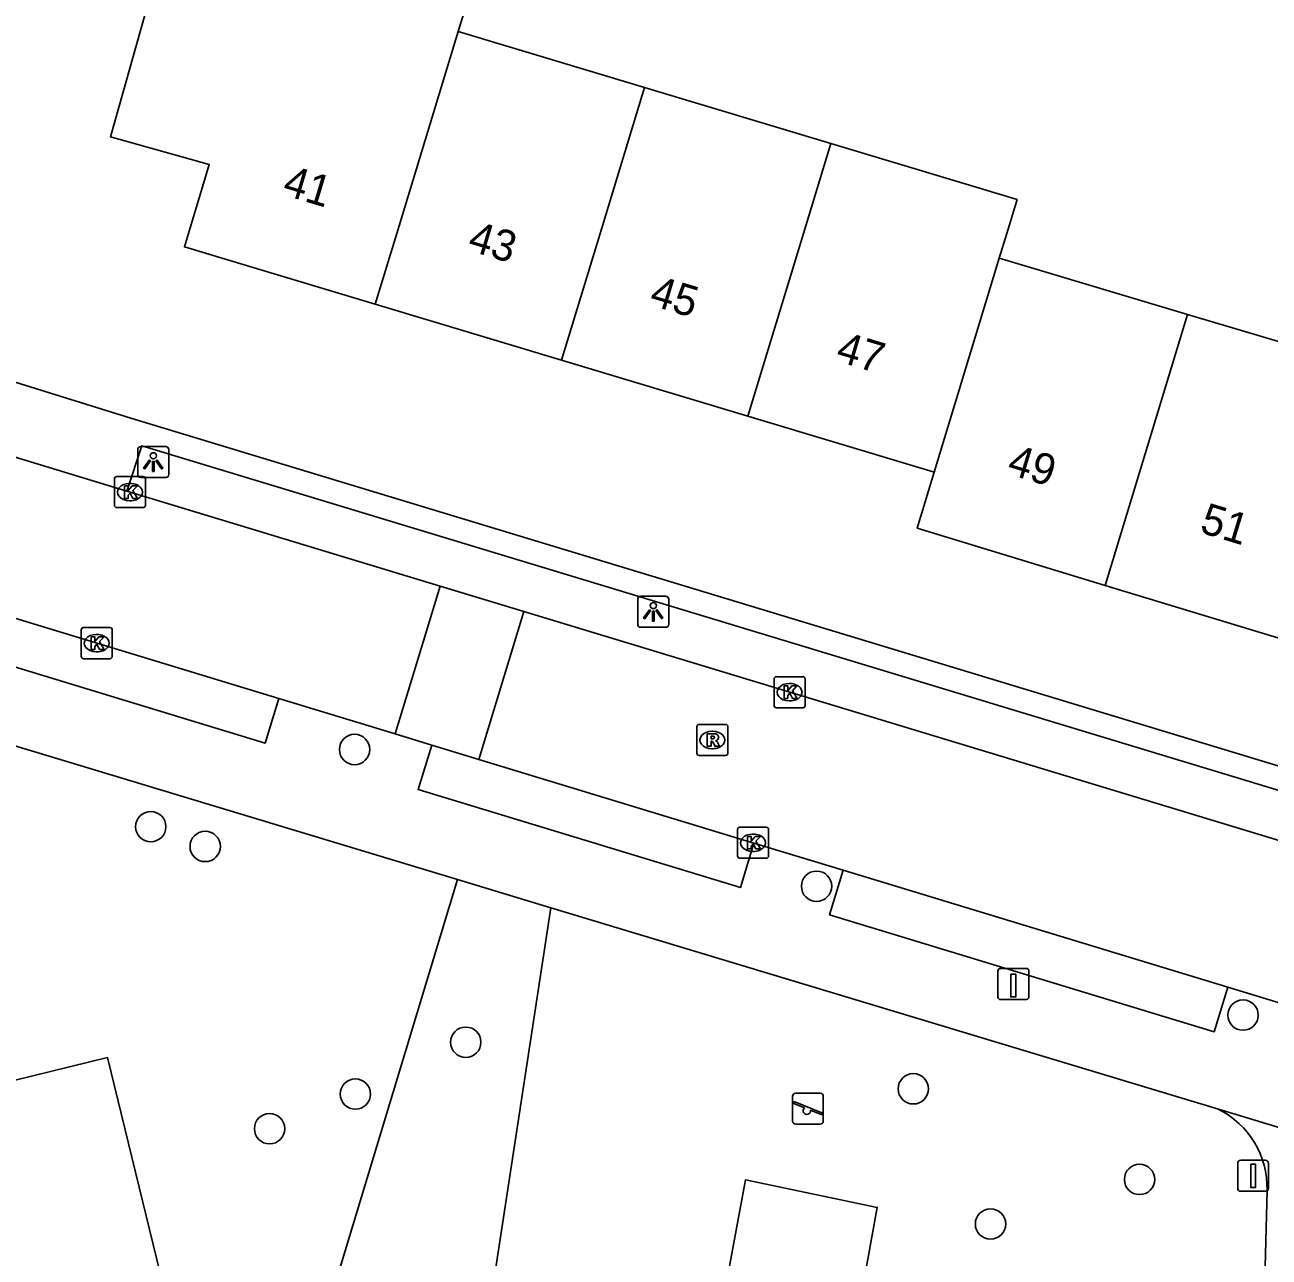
# Model space of a CAD drawing. Extents: x 158461 to 159795, y 387220 to 388672.
# Drawn here: x 159458.87 to 159498.94, y 387967.02 to 388006.72 of the extents above; entities that cross this region are included whole.
import ezdxf

# ---------------------------------------------------------------- set-up
doc = ezdxf.new("R2010")
doc.units = 0
for name, color, linetype in [('IMGEO_Boom', 7, 'Continuous'), ('IMGEO_Groenvoorziening', 7, 'Continuous'), ('IMGEO_Kolk', 7, 'Continuous'), ('IMGEO_Laadpaal', 7, 'Continuous'), ('IMGEO_Lichtpunt', 7, 'Continuous'), ('IMGEO_Pand', 7, 'Continuous'), ('IMGEO_Pand_nummerreeks', 7, 'Continuous'), ('IMGEO_Rijbaan_lokaal_open', 7, 'Continuous'), ('IMGEO_Rioolput', 7, 'Continuous'), ('IMGEO_Speelvoorziening', 7, 'Continuous'), ('IMGEO_Verkeersbordpaal', 7, 'Continuous'), ('IMGEO_Voetpad_halfverhard', 7, 'Continuous'), ('IMGEO_Voetpad_open', 7, 'Continuous')]:
    doc.layers.add(name, color=color, linetype=linetype)

msp = doc.modelspace()

# ---------------------------------------------------------------- linework, layer by layer
at = {"layer": 'IMGEO_Boom'}
for centre in [(159469.485, 387983.374), (159462.92, 387980.887), (159464.674, 387980.249), (159484.365, 387978.968), (159498.101, 387974.816), (159473.066, 387973.942), (159469.511, 387972.272), (159487.481, 387972.441), (159466.747, 387971.156), (159494.768, 387969.521), (159489.968, 387968.086)]:
    msp.add_circle(centre, 0.489, dxfattribs=at)
at = {"layer": 'IMGEO_Groenvoorziening'}
for points in [[(159379.01, 387946.775), (159402.496, 387932.887), (159463.241, 387947.593), (159472.802, 387979.182)], [(159475.805, 387978.276), (159470.963, 387946.589), (159459.624, 387942.081)], [(159480.437, 387930.985), (159481.391, 387931.939), (159482.527, 387934.169), (159482.919, 387936.641), (159482.527, 387939.113), (159481.391, 387941.343), (159486.317, 387968.62), (159482.072, 387969.507), (159477.391, 387944.249), (159474.919, 387944.641), (159472.447, 387944.249), (159470.217, 387943.113), (159468.447, 387941.343), (159467.311, 387939.113), (159466.919, 387936.641), (159467.311, 387934.169), (159468.447, 387931.939), (159470.217, 387930.169), (159472.447, 387929.033), (159472.633, 387929.003)]]:
    msp.add_lwpolyline(points, dxfattribs=at)
at = {"layer": 'IMGEO_Kolk'}
for p, q in [((159461.75, 387991.24), (159461.75, 387992.092)), ((159461.825, 387992.166), (159462.677, 387992.166)), ((159462.238, 387991.946), (159462.263, 387991.946)), ((159462.751, 387992.092), (159462.751, 387991.24)), ((159462.677, 387991.166), (159461.825, 387991.166)), ((159462.261, 387991.386), (159462.236, 387991.386)), ((159460.679, 387986.374), (159460.679, 387987.226)), ((159460.754, 387987.3), (159461.606, 387987.3)), ((159461.167, 387987.08), (159461.192, 387987.08)), ((159461.68, 387987.226), (159461.68, 387986.374)), ((159461.606, 387986.3), (159460.754, 387986.3)), ((159461.19, 387986.52), (159461.165, 387986.52)), ((159482.995, 387984.794), (159482.995, 387985.646)), ((159483.07, 387985.72), (159483.922, 387985.72)), ((159483.483, 387985.5), (159483.508, 387985.5)), ((159483.996, 387985.646), (159483.996, 387984.794)), ((159483.922, 387984.72), (159483.07, 387984.72)), ((159483.506, 387984.94), (159483.481, 387984.94)), ((159481.818, 387979.943), (159481.818, 387980.795)), ((159481.893, 387980.869), (159482.745, 387980.869)), ((159482.306, 387980.649), (159482.331, 387980.649)), ((159482.819, 387980.795), (159482.819, 387979.943)), ((159482.745, 387979.869), (159481.893, 387979.869)), ((159482.329, 387980.089), (159482.304, 387980.089))]:
    msp.add_line(p, q, dxfattribs=at)
for points in [[(159461.75, 387991.24), (159461.75, 387992.092)], [(159461.825, 387992.166), (159462.677, 387992.166)], [(159462.071, 387991.866), (159462.194, 387991.866), (159462.194, 387991.715), (159462.324, 387991.866), (159462.488, 387991.866), (159462.342, 387991.715), (159462.495, 387991.466), (159462.343, 387991.466), (159462.258, 387991.63), (159462.194, 387991.563), (159462.194, 387991.466), (159462.071, 387991.466), (159462.071, 387991.866)], [(159462.751, 387992.092), (159462.751, 387991.24)], [(159462.677, 387991.166), (159461.825, 387991.166)], [(159460.679, 387986.374), (159460.679, 387987.226)], [(159460.754, 387987.3), (159461.606, 387987.3)], [(159461, 387987), (159461.123, 387987), (159461.123, 387986.849), (159461.253, 387987), (159461.417, 387987), (159461.271, 387986.849), (159461.424, 387986.6), (159461.272, 387986.6), (159461.187, 387986.764), (159461.123, 387986.697), (159461.123, 387986.6), (159461, 387986.6), (159461, 387987)], [(159461.68, 387987.226), (159461.68, 387986.374)], [(159461.606, 387986.3), (159460.754, 387986.3)], [(159482.995, 387984.794), (159482.995, 387985.646)], [(159483.07, 387985.72), (159483.922, 387985.72)], [(159483.316, 387985.42), (159483.439, 387985.42), (159483.439, 387985.269), (159483.569, 387985.42), (159483.733, 387985.42), (159483.587, 387985.269), (159483.74, 387985.02), (159483.588, 387985.02), (159483.503, 387985.184), (159483.439, 387985.117), (159483.439, 387985.02), (159483.316, 387985.02), (159483.316, 387985.42)], [(159483.996, 387985.646), (159483.996, 387984.794)], [(159483.922, 387984.72), (159483.07, 387984.72)], [(159481.818, 387979.943), (159481.818, 387980.795)], [(159481.893, 387980.869), (159482.745, 387980.869)], [(159482.819, 387980.795), (159482.819, 387979.943)], [(159482.139, 387980.569), (159482.262, 387980.569), (159482.262, 387980.418), (159482.392, 387980.569), (159482.556, 387980.569), (159482.41, 387980.418), (159482.563, 387980.169), (159482.411, 387980.169), (159482.326, 387980.333), (159482.262, 387980.266), (159482.262, 387980.169), (159482.139, 387980.169), (159482.139, 387980.569)], [(159482.745, 387979.869), (159481.893, 387979.869)]]:
    msp.add_lwpolyline(points, dxfattribs=at)
for centre, start, end in [((159461.827, 387992.09), 91.552, 178.448), ((159461.827, 387992.09), 91.552, 178.448), ((159462.675, 387992.09), 1.552, 88.448), ((159462.675, 387992.09), 1.552, 88.448), ((159461.827, 387991.242), 181.552, 268.448), ((159461.827, 387991.242), 181.552, 268.448), ((159462.675, 387991.242), 271.552, 358.448), ((159462.675, 387991.242), 271.552, 358.448), ((159460.756, 387987.224), 91.552, 178.448), ((159460.756, 387987.224), 91.552, 178.448), ((159461.604, 387987.224), 1.552, 88.448), ((159461.604, 387987.224), 1.552, 88.448), ((159460.756, 387986.376), 181.552, 268.448), ((159460.756, 387986.376), 181.552, 268.448), ((159461.604, 387986.376), 271.552, 358.448), ((159461.604, 387986.376), 271.552, 358.448), ((159483.072, 387985.644), 91.552, 178.448), ((159483.072, 387985.644), 91.552, 178.448), ((159483.92, 387985.644), 1.552, 88.448), ((159483.92, 387985.644), 1.552, 88.448), ((159483.072, 387984.796), 181.552, 268.448), ((159483.072, 387984.796), 181.552, 268.448), ((159483.92, 387984.796), 271.552, 358.448), ((159483.92, 387984.796), 271.552, 358.448), ((159481.895, 387980.793), 91.552, 178.448), ((159481.895, 387980.793), 91.552, 178.448), ((159482.743, 387980.793), 1.552, 88.448), ((159482.743, 387980.793), 1.552, 88.448), ((159481.895, 387979.945), 181.552, 268.448), ((159481.895, 387979.945), 181.552, 268.448), ((159482.743, 387979.945), 271.552, 358.448), ((159482.743, 387979.945), 271.552, 358.448)]:
    msp.add_arc(centre, 0.0765, start, end, dxfattribs=at)
for centre, major_axis, ratio, start_param, end_param in [((159462.237, 387991.666), (-0.387, 0.002), 0.722429, 4.712389, 7.853982), ((159462.262, 387991.666), (-0.39, 0.002), 0.717154, 1.570796, 4.712389), ((159461.166, 387986.8), (-0.387, 0.002), 0.722429, 4.712389, 7.853982), ((159461.191, 387986.8), (-0.39, 0.002), 0.717154, 1.570796, 4.712389), ((159483.482, 387985.22), (-0.387, 0.002), 0.722429, 4.712389, 7.853982), ((159483.507, 387985.22), (-0.39, 0.002), 0.717154, 1.570796, 4.712389), ((159482.305, 387980.369), (-0.387, 0.002), 0.722429, 4.712389, 7.853982), ((159482.33, 387980.369), (-0.39, 0.002), 0.717154, 1.570796, 4.712389)]:
    msp.add_ellipse(centre, major_axis=major_axis, ratio=ratio, start_param=start_param, end_param=end_param, dxfattribs=at)
at = {"layer": 'IMGEO_Laadpaal'}
for p, q in [((159490.205, 387976.236), (159490.205, 387975.395)), ((159490.205, 387976.236), (159490.205, 387975.395)), ((159491.121, 387976.32), (159490.28, 387976.32)), ((159491.121, 387976.32), (159490.28, 387976.32)), ((159491.205, 387975.404), (159491.205, 387976.245)), ((159491.205, 387975.404), (159491.205, 387976.245)), ((159490.289, 387975.32), (159491.13, 387975.32)), ((159490.289, 387975.32), (159491.13, 387975.32))]:
    msp.add_line(p, q, dxfattribs=at)
msp.add_lwpolyline([(159490.62, 387976.133), (159490.78, 387976.133), (159490.78, 387975.4), (159490.62, 387975.4), (159490.62, 387976.133)], dxfattribs=at)
for centre, start, end in [((159490.283, 387976.242), 92.4484, 184.2845), ((159490.283, 387976.242), 92.4484, 184.2845), ((159491.127, 387976.242), 2.4484, 94.2845), ((159491.127, 387976.242), 2.4484, 94.2845), ((159490.283, 387975.398), 182.4484, 274.2845), ((159490.283, 387975.398), 182.4484, 274.2845), ((159491.127, 387975.398), 272.4484, 4.2845), ((159491.127, 387975.398), 272.4484, 4.2845)]:
    msp.add_arc(centre, 0.0779, start, end, dxfattribs=at)
at = {"layer": 'IMGEO_Lichtpunt'}
for p, q in [((159462.502, 387993.038), (159462.502, 387992.231)), ((159462.502, 387993.038), (159462.502, 387992.231)), ((159463.404, 387993.133), (159462.596, 387993.133)), ((159463.404, 387993.133), (159462.596, 387993.133)), ((159463.498, 387992.231), (159463.498, 387993.038)), ((159463.498, 387992.231), (159463.498, 387993.038)), ((159462.596, 387992.137), (159463.404, 387992.137)), ((159462.596, 387992.137), (159463.404, 387992.137)), ((159478.606, 387988.214), (159478.606, 387987.407)), ((159478.606, 387988.214), (159478.606, 387987.407)), ((159479.508, 387988.309), (159478.7, 387988.309)), ((159479.508, 387988.309), (159478.7, 387988.309)), ((159479.602, 387987.407), (159479.602, 387988.214)), ((159479.602, 387987.407), (159479.602, 387988.214)), ((159478.7, 387987.313), (159479.508, 387987.313)), ((159478.7, 387987.313), (159479.508, 387987.313))]:
    msp.add_line(p, q, dxfattribs=at)
for points in [[(159462.876, 387992.702), (159462.915, 387992.674), (159462.727, 387992.412), (159462.689, 387992.439), (159462.876, 387992.702)], [(159462.978, 387992.654), (159463.025, 387992.654), (159463.025, 387992.332), (159462.978, 387992.332), (159462.978, 387992.654)], [(159463.088, 387992.674), (159463.126, 387992.701), (159463.313, 387992.439), (159463.274, 387992.411), (159463.088, 387992.674)], [(159478.98, 387987.878), (159479.019, 387987.85), (159478.831, 387987.588), (159478.793, 387987.615), (159478.98, 387987.878)], [(159479.082, 387987.83), (159479.129, 387987.83), (159479.129, 387987.508), (159479.082, 387987.508), (159479.082, 387987.83)], [(159479.192, 387987.85), (159479.23, 387987.877), (159479.417, 387987.615), (159479.378, 387987.587), (159479.192, 387987.85)]]:
    msp.add_lwpolyline(points, dxfattribs=at)
for centre in [(159463.001, 387992.836), (159479.105, 387988.012)]:
    msp.add_circle(centre, 0.0994, dxfattribs=at)
for centre, start, end in [((159462.596, 387993.038), 90, 180), ((159462.596, 387993.038), 90, 180), ((159463.404, 387993.038), 0, 90), ((159463.404, 387993.038), 0, 90), ((159462.596, 387992.231), 180, 270), ((159462.596, 387992.231), 180, 270), ((159463.404, 387992.231), 270, 0), ((159463.404, 387992.231), 270, 360), ((159478.7, 387988.214), 90, 180), ((159478.7, 387988.214), 90, 180), ((159479.508, 387988.214), 0, 90), ((159479.508, 387988.214), 0, 90), ((159478.7, 387987.407), 180, 270), ((159478.7, 387987.407), 180, 270), ((159479.508, 387987.407), 270, 0), ((159479.508, 387987.407), 270, 360)]:
    msp.add_arc(centre, 0.0946, start, end, dxfattribs=at)
at = {"layer": 'IMGEO_Pand'}
for points in [[(159472.825, 388006.503), (159473.358, 388008.256), (159464.022, 388011.095)], [(159463.041, 388008.15), (159461.906, 388004.105), (159461.629, 388003.117), (159464.805, 388002.226), (159464.136, 388000), (159464.005, 387999.565), (159466.037, 387998.954), (159470.153, 387997.717)], [(159470.153, 387997.717), (159470.847, 388000), (159472.825, 388006.503)], [(159478.825, 388004.7), (159472.825, 388006.503)], [(159476.153, 387995.914), (159477.395, 388000), (159478.825, 388004.7)], [(159484.825, 388002.897), (159478.825, 388004.7)], [(159484.825, 388002.897), (159483.944, 388000), (159482.153, 387994.111)], [(159490.25, 387999.204), (159490.492, 388000), (159490.825, 388001.094), (159484.825, 388002.897)], [(159490.25, 387999.204), (159488.154, 387992.308)], [(159496.311, 387997.392), (159490.537, 387999.118), (159490.25, 387999.204)], [(159470.153, 387997.717), (159476.153, 387995.914)], [(159496.311, 387997.392), (159493.657, 387988.663)], [(159502.373, 387995.581), (159500, 387996.29), (159496.311, 387997.392)], [(159476.153, 387995.914), (159482.153, 387994.111)], [(159482.153, 387994.111), (159488.01, 387992.351), (159488.154, 387992.308)], [(159488.154, 387992.308), (159487.605, 387990.503), (159493.657, 387988.663)], [(159493.657, 387988.663), (159499.71, 387986.822)], [(159440.743, 387976.074), (159442.514, 387968.786), (159443.496, 387969.022), (159443.453, 387969.299), (159445.631, 387969.836), (159445.69, 387969.565), (159461.524, 387973.45), (159465.252, 387958.192)]]:
    msp.add_lwpolyline(points, dxfattribs=at)
at = {"layer": 'IMGEO_Rijbaan_lokaal_open'}
for points in [[(159455.472, 387993.724), (159457.872, 387992.996), (159462.149, 387991.698)], [(159472.237, 387988.637), (159462.149, 387991.698)], [(159470.792, 387983.874), (159472.237, 387988.637)], [(159472.237, 387988.637), (159474.936, 387987.818)], [(159456.422, 387988.246), (159467.042, 387985.015)], [(159474.936, 387987.818), (159473.491, 387983.053)], [(159509.527, 387977.279), (159505.675, 387978.492), (159500, 387980.214), (159474.936, 387987.818)], [(159470.792, 387983.874), (159467.042, 387985.015)], [(159471.969, 387983.516), (159470.792, 387983.874)], [(159471.969, 387983.516), (159473.491, 387983.053)], [(159473.491, 387983.053), (159482.349, 387980.358)], [(159482.349, 387980.358), (159485.219, 387979.485)], [(159485.219, 387979.485), (159497.608, 387975.716)], [(159497.608, 387975.716), (159500, 387974.988), (159505.926, 387973.185), (159510.178, 387971.885), (159517.717, 387969.927)]]:
    msp.add_lwpolyline(points, dxfattribs=at)
at = {"layer": 'IMGEO_Rioolput'}
for p, q in [((159480.508, 387983.254), (159480.508, 387984.106)), ((159480.583, 387984.18), (159481.435, 387984.18)), ((159480.996, 387983.96), (159481.021, 387983.96)), ((159481.509, 387984.106), (159481.509, 387983.254)), ((159481.019, 387983.4), (159480.994, 387983.4)), ((159481.435, 387983.18), (159480.583, 387983.18))]:
    msp.add_line(p, q, dxfattribs=at)
for points in [[(159480.508, 387983.254), (159480.508, 387984.106)], [(159480.583, 387984.18), (159481.435, 387984.18)], [(159481.097, 387983.878), (159480.845, 387983.88), (159480.845, 387983.48)], [(159481.023, 387983.799), (159480.969, 387983.799), (159480.969, 387983.718)], [(159481.509, 387984.106), (159481.509, 387983.254)], [(159480.845, 387983.48), (159480.969, 387983.48), (159480.969, 387983.642), (159480.98, 387983.642)], [(159480.969, 387983.718), (159481.021, 387983.718)], [(159481.027, 387983.613), (159481.098, 387983.48), (159481.238, 387983.48), (159481.173, 387983.606)], [(159481.435, 387983.18), (159480.583, 387983.18)]]:
    msp.add_lwpolyline(points, dxfattribs=at)
for centre, radius, start, end in [((159480.585, 387984.104), 0.0765, 91.552, 178.448), ((159480.585, 387984.104), 0.0765, 91.552, 178.448), ((159481.029, 387983.703), 0.0964, 77.0061, 93.1865), ((159481.043, 387983.76), 0.0378, 276.6634, 79.6772), ((159481.096, 387983.768), 0.109, 350.3612, 89.416), ((159481.433, 387984.104), 0.0765, 1.552, 88.448), ((159481.433, 387984.104), 0.0765, 1.552, 88.448), ((159480.979, 387983.589), 0.0533, 26.0293, 88.6989), ((159481.005, 387983.907), 0.19, 274.7715, 282.9687), ((159481.094, 387983.768), 0.112, 277.5842, 350.9817), ((159481.078, 387983.553), 0.108, 29.5134, 73.7905), ((159480.585, 387983.256), 0.0765, 181.552, 268.448), ((159480.585, 387983.256), 0.0765, 181.552, 268.448), ((159481.433, 387983.256), 0.0765, 271.552, 358.448), ((159481.433, 387983.256), 0.0765, 271.552, 358.448)]:
    msp.add_arc(centre, radius, start, end, dxfattribs=at)
for centre, major_axis, ratio, start_param, end_param in [((159480.995, 387983.68), (-0.387, 0.002), 0.722429, 4.712389, 7.853982), ((159481.02, 387983.68), (-0.39, 0.002), 0.717154, 1.570796, 4.712389)]:
    msp.add_ellipse(centre, major_axis=major_axis, ratio=ratio, start_param=start_param, end_param=end_param, dxfattribs=at)
at = {"layer": 'IMGEO_Speelvoorziening'}
for p, q in [((159483.592, 387971.4), (159483.592, 387972.2)), ((159483.592, 387972.2), (159483.592, 387971.4)), ((159483.692, 387972.3), (159484.482, 387972.3)), ((159484.482, 387972.3), (159483.692, 387972.3)), ((159484.582, 387972.2), (159484.582, 387971.4)), ((159484.582, 387971.4), (159484.582, 387972.2)), ((159483.975, 387971.828), (159483.636, 387971.965)), ((159483.661, 387972.025), (159484.537, 387971.672)), ((159484.513, 387971.612), (159484.173, 387971.749)), ((159484.482, 387971.3), (159483.692, 387971.3)), ((159483.692, 387971.3), (159484.482, 387971.3))]:
    msp.add_line(p, q, dxfattribs=at)
for centre, radius, start, end in [((159483.692, 387972.2), 0.1, 90, 180), ((159483.692, 387972.2), 0.1, 90, 180), ((159484.482, 387972.2), 0.1, 0, 90), ((159484.482, 387972.2), 0.1, 360, 90), ((159483.649, 387971.995), 0.0327, 68.078, 248.078), ((159484.054, 387971.738), 0.12, 130.9928, 5.1632), ((159483.692, 387971.4), 0.1, 180, 270), ((159483.692, 387971.4), 0.1, 180, 270), ((159484.482, 387971.4), 0.1, 270, 0), ((159484.482, 387971.4), 0.1, 270, 0), ((159484.525, 387971.642), 0.0327, 248.078, 68.078)]:
    msp.add_arc(centre, radius, start, end, dxfattribs=at)
at = {"layer": 'IMGEO_Verkeersbordpaal'}
for p, q in [((159497.928, 387969.239), (159497.928, 387970.039)), ((159497.928, 387970.039), (159497.928, 387969.239)), ((159498.028, 387970.139), (159498.818, 387970.139)), ((159498.818, 387970.139), (159498.028, 387970.139)), ((159498.918, 387970.039), (159498.918, 387969.239)), ((159498.918, 387969.239), (159498.918, 387970.039)), ((159498.818, 387969.139), (159498.028, 387969.139)), ((159498.028, 387969.139), (159498.818, 387969.139))]:
    msp.add_line(p, q, dxfattribs=at)
msp.add_lwpolyline([(159498.348, 387970.014), (159498.498, 387970.014), (159498.498, 387969.264), (159498.348, 387969.264), (159498.348, 387970.014)], dxfattribs=at)
for centre, start, end in [((159498.028, 387970.039), 90, 180), ((159498.028, 387970.039), 90, 180), ((159498.818, 387970.039), 0, 90), ((159498.818, 387970.039), 360, 90), ((159498.028, 387969.239), 180, 270), ((159498.028, 387969.239), 180, 270), ((159498.818, 387969.239), 270, 0), ((159498.818, 387969.239), 270, 0)]:
    msp.add_arc(centre, 0.1, start, end, dxfattribs=at)
at = {"layer": 'IMGEO_Voetpad_halfverhard'}
msp.add_lwpolyline([(159498.875, 387969.178), (159498.303, 387946.944)], dxfattribs=at)
msp.add_arc((159496.04, 387969.249), 2.835, 358.5624, 63.5135, dxfattribs=at)
at = {"layer": 'IMGEO_Voetpad_open'}
for points in [[(159519.539, 387977.023), (159511.751, 387979), (159500, 387982.615), (159462.279, 387994.05), (159458.548, 387995.212), (159443.18, 388000), (159441.6, 388000.492)], [(159462.149, 387991.698), (159462.628, 387993.162), (159500, 387981.824), (159506.138, 387979.961), (159510.04, 387978.732)], [(159438.688, 387989.478), (159455.298, 387984.465), (159472.802, 387979.182)], [(159467.042, 387985.015), (159466.606, 387983.581), (159455.986, 387986.812), (159456.422, 387988.246)], [(159482.349, 387980.358), (159481.913, 387978.923), (159471.533, 387982.082), (159471.969, 387983.516)], [(159497.608, 387975.716), (159497.172, 387974.281), (159484.783, 387978.05), (159485.219, 387979.485)], [(159472.802, 387979.182), (159475.805, 387978.276)], [(159475.805, 387978.276), (159497.305, 387971.787)], [(159502.904, 387970.045), (159500, 387970.974), (159497.305, 387971.787)]]:
    msp.add_lwpolyline(points, dxfattribs=at)

# ---------------------------------------------------------------- texts
at = {"layer": 'IMGEO_Pand_nummerreeks'}
for s, rotation, p in [('41', 343.27, (159467.123, 388001.26)), ('43', 343.2745, (159473.089, 387999.468)), ('45', 343.2734, (159478.943, 387997.708)), ('47', 343.2754, (159484.944, 387995.904)), ('49', 343.0863, (159490.46, 387992.269)), ('51', 343.0838, (159496.668, 387990.381))]:
    msp.add_text(s, height=1, rotation=rotation, dxfattribs=at).set_placement(p)

doc.saveas('drawing.dxf')
